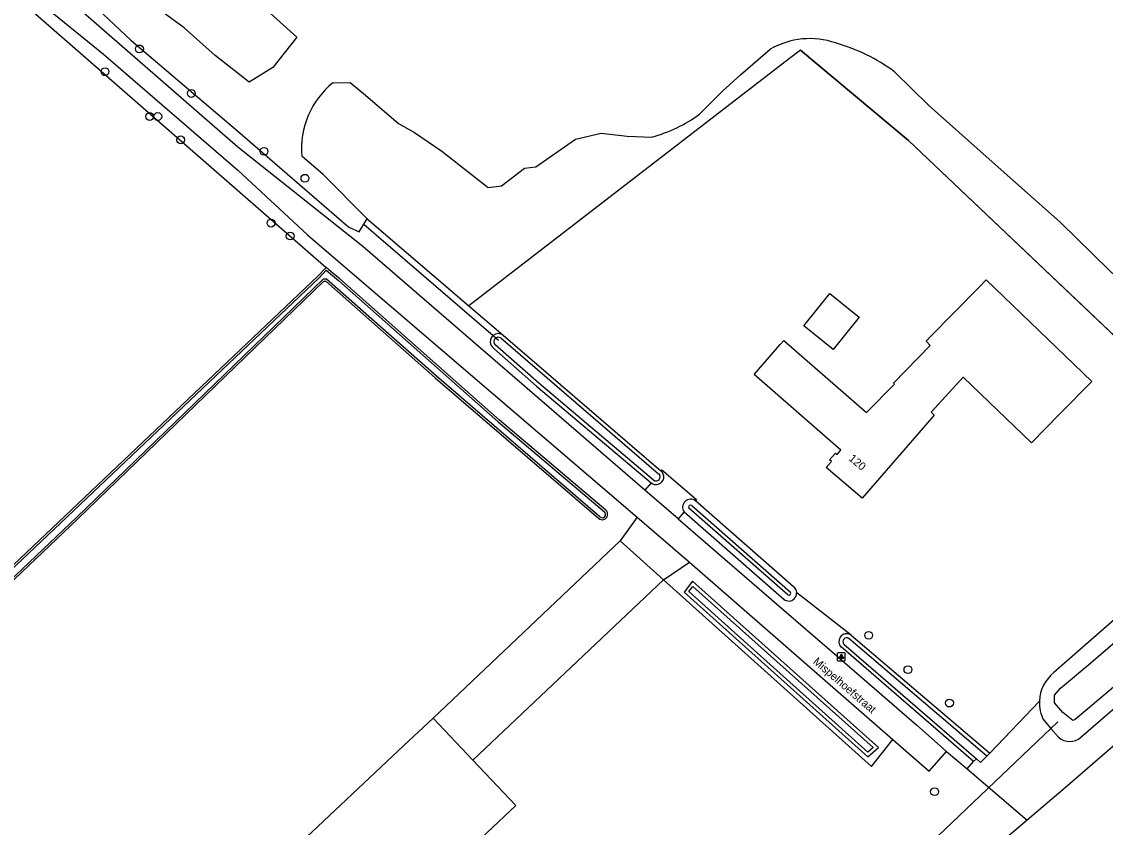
# Model space of a CAD drawing. Extents: x 156141 to 158132, y 385651 to 388399.
# Drawn here: x 156306.4 to 156441.8, y 386926 to 387026.6 of the extents above; entities that cross this region are included whole.
import ezdxf

# ---------------------------------------------------------------- set-up
doc = ezdxf.new("R2010")
doc.units = 0
for name, color, linetype in [('IMGEO_Boom', 7, 'Continuous'), ('IMGEO_Bouwland', 7, 'Continuous'), ('IMGEO_Duiker', 7, 'Continuous'), ('IMGEO_Grasland_overig', 7, 'Continuous'), ('IMGEO_Groenvoorziening', 7, 'Continuous'), ('IMGEO_Hek', 7, 'Continuous'), ('IMGEO_Lichtpunt', 7, 'Continuous'), ('IMGEO_Loofbos', 7, 'Continuous'), ('IMGEO_Openbare_ruimte_label', 7, 'Continuous'), ('IMGEO_Pand', 7, 'Continuous'), ('IMGEO_Pand_nummerreeks', 7, 'Continuous'), ('IMGEO_Rijbaan_lokaal_gesloten', 7, 'Continuous'), ('IMGEO_Rijbaan_lokaal_open', 7, 'Continuous'), ('IMGEO_Waterloop', 7, 'Continuous')]:
    doc.layers.add(name, color=color, linetype=linetype)

msp = doc.modelspace()

# ---------------------------------------------------------------- linework, layer by layer
at = {"layer": 'IMGEO_Boom'}
for centre in [(156321.07, 387023.23), (156316.77, 387020.38), (156327.56, 387017.67), (156322.35, 387014.79), (156323.37, 387014.79), (156326.22, 387011.87), (156336.64, 387010.43), (156341.75, 387007.07), (156337.52, 387001.47), (156339.91, 386999.85), (156412.2, 386949.97), (156417.1, 386945.68), (156422.29, 386941.5), (156420.43, 386930.43)]:
    msp.add_circle(centre, 0.489, dxfattribs=at)
at = {"layer": 'IMGEO_Bouwland'}
msp.add_lwpolyline([(156344.4, 386995.91), (156343.35, 386994.83), (156281.82, 386936.48)], dxfattribs=at)
at = {"layer": 'IMGEO_Duiker'}
for points in [[(156349.11, 387001.34), (156350.37, 387000.26), (156350.67, 387000), (156365.28, 386987.43), (156365.96, 386986.84)], [(156435.82, 386939.14), (156434.97, 386938.33), (156420.01, 386924.09), (156419.48, 386923.58), (156419.31, 386923.42)]]:
    msp.add_lwpolyline(points, dxfattribs=at)
at = {"layer": 'IMGEO_Grasland_overig'}
msp.add_lwpolyline([(156378.33, 387074.77), (156375.51, 387068.46), (156373.64, 387065.87), (156370.86, 387062.54), (156366.76, 387058.35), (156359.37, 387051.93), (156350.06, 387043.62), (156342.31, 387036.13), (156336.83, 387029.97), (156337.42, 387027.7), (156340.73, 387024.68), (156337.73, 387020.91), (156334.8, 387019.08), (156330.54, 387022.39), (156326.68, 387025.86), (156317.41, 387032.66), (156313.26, 387035.6), (156312.12, 387036.71), (156311.78, 387036.97), (156310.61, 387037.62)], dxfattribs=at)
at = {"layer": 'IMGEO_Groenvoorziening'}
for points in [[(156462.35, 386968.93), (156417.18, 387011.8), (156403.67, 387023.07), (156402.29, 387022.03), (156362.24, 386991.12)], [(156391.07, 387015.09), (156393.93, 387017.97), (156396.2, 387019.99), (156399.89, 387023.18)], [(156415.43, 387020.38), (156419.69, 387016.19), (156426.87, 387009.78), (156436.12, 387001.57), (156442.3, 386995.54), (156450.79, 386987.61), (156456.83, 386982.03), (156462.39, 386976.6)], [(156345.25, 387019), (156347.39, 387019.02), (156349.32, 387017.46), (156353.43, 387013.9), (156355.46, 387012.78), (156358.87, 387010.44), (156364.66, 387005.92), (156366.3, 387006.12), (156369.2, 387008.33), (156370.62, 387008.51), (156375.57, 387011.96), (156378.77, 387012.69), (156382.03, 387012.33), (156385.11, 387012.22)], [(156349.52, 387001.99), (156344.01, 387007.56), (156341.37, 387009.85)], [(156438.72, 386937.23), (156508.7, 386997.7), (156512.02, 387000.56), (156517.41, 387005.05)], [(156366.53, 386987.45), (156386.24, 386970.5)], [(156462.35, 386968.93), (156435.35, 386945.31)], [(156402.79, 386956.03), (156390.55, 386966.78)], [(156389.12, 386965.39), (156401.63, 386954.45)], [(156386.56, 386956.89), (156412.53, 386933.57), (156415.22, 386936.95)], [(156390.18, 386956.72), (156389.13, 386955.37), (156412.1, 386934.77), (156413.44, 386935.93), (156390.18, 386956.72)], [(156410, 386949.97), (156403.2, 386955.29)], [(156410, 386949.97), (156427.32, 386935.22)], [(156425.29, 386934.19), (156408.74, 386948.51)], [(156427.32, 386935.22), (156433.53, 386941.74)], [(156434.08, 386939.36), (156434.97, 386938.33), (156435.92, 386937.24)], [(156421.93, 386935.45), (156424.5, 386933.27)], [(156425.65, 386934.53), (156425.29, 386934.19)], [(156427.32, 386935.22), (156426.97, 386934.86)], [(156424.5, 386933.27), (156425.29, 386934.19)], [(156424.5, 386933.27), (156432, 386926.87)]]:
    msp.add_lwpolyline(points, dxfattribs=at)
for centre, radius, start, end in [((156404.83, 387014.65), 9.87, 70.8819, 120.084), ((156401.64, 387001.43), 23.44, 53.956, 74.0956), ((156351.83, 387010.82), 10.5, 128.803, 185.2977), ((156380.06, 387030.3), 18.78, 285.5939, 305.9029), ((156402.22, 386955.23), 0.98, 3.3275, 54.4129), ((156402.22, 386955.23), 0.978, 312.1437, 3.3982), ((156402.22, 386955.23), 0.98, 232.4692, 312.185), ((156409.43, 386949.18), 0.969, 145.9796, 224.163), ((156409.43, 386949.19), 0.97, 54.0458, 146.0795), ((156438.26, 386941.57), 4.74, 127.8487, 177.9478), ((156438.24, 386941.57), 4.72, 177.9117, 207.9934), ((156437.32, 386938.76), 2.07, 227.3885, 312.5298)]:
    msp.add_arc(centre, radius, start, end, dxfattribs=at)
at = {"layer": 'IMGEO_Hek'}
for points in [[(156403.67, 387023.07), (156417.18, 387011.8), (156460.44, 386970.74)], [(156386.56, 386956.89), (156381.14, 386961.75)], [(156412.53, 386933.57), (156386.56, 386956.89)]]:
    msp.add_lwpolyline(points, dxfattribs=at)
at = {"layer": 'IMGEO_Lichtpunt'}
for p, q in [((156408.27, 386947.68), (156408.27, 386946.87)), ((156408.27, 386947.68), (156408.27, 386946.87)), ((156409.18, 386947.77), (156408.37, 386947.77)), ((156409.18, 386947.77), (156408.37, 386947.77)), ((156408.37, 386946.78), (156409.18, 386946.78)), ((156408.37, 386946.78), (156409.18, 386946.78)), ((156409.27, 386946.87), (156409.27, 386947.68)), ((156409.27, 386946.87), (156409.27, 386947.68))]:
    msp.add_line(p, q, dxfattribs=at)
for points in [[(156408.65, 386947.34), (156408.69, 386947.31), (156408.5, 386947.05), (156408.46, 386947.08), (156408.65, 386947.34)], [(156408.75, 386947.29), (156408.8, 386947.29), (156408.8, 386946.97), (156408.75, 386946.97), (156408.75, 386947.29)], [(156408.86, 386947.31), (156408.9, 386947.34), (156409.09, 386947.08), (156409.05, 386947.05), (156408.86, 386947.31)]]:
    msp.add_lwpolyline(points, dxfattribs=at)
msp.add_circle((156408.77, 386947.48), 0.0994, dxfattribs=at)
for centre, start, end in [((156408.37, 386947.68), 90, 180), ((156408.37, 386947.68), 90, 180), ((156408.37, 386946.87), 180, 270), ((156408.37, 386946.87), 180, 270), ((156409.18, 386947.68), 0, 90), ((156409.18, 386947.68), 0, 90), ((156409.18, 386946.87), 270, 0), ((156409.18, 386946.87), 270, 360)]:
    msp.add_arc(centre, 0.0946, start, end, dxfattribs=at)
at = {"layer": 'IMGEO_Loofbos'}
for points in [[(156286.83, 387046.15), (156344.4, 386995.91)], [(156310.61, 387037.62), (156309.01, 387036.09), (156307.99, 387035.11), (156308.09, 387033.85), (156311.34, 387030.92), (156315.9, 387028.17), (156320, 387024.31), (156333.35, 387012.95), (156347.22, 387000.97), (156348.51, 387000.39), (156349.11, 387001.34), (156349.52, 387001.99)], [(156349.52, 387001.99), (156362.24, 386991.12)], [(156379.34, 386965.6), (156366.05, 386976.84), (156346.1, 386994.5), (156345.34, 386995.13), (156344.4, 386995.91)], [(156281.82, 386936.48), (156282.49, 386935.34), (156292.27, 386944.46), (156313.38, 386964.51), (156344.12, 386994.2), (156344.36, 386994.2), (156358.02, 386982.14), (156378.44, 386964.59)], [(156362.24, 386991.12), (156366.53, 386987.45)], [(156366.53, 386987.45), (156366.45, 386987.5)], [(156365.35, 386985.81), (156370.69, 386981.11), (156385, 386969.03)]]:
    msp.add_lwpolyline(points, dxfattribs=at)
for centre, radius, start, end in [((156365.92, 386986.65), 1.01, 129.2923, 235.9482), ((156365.92, 386986.65), 1.01, 57.915, 129.2012), ((156378.9, 386965.08), 0.679, 227.0421, 49.5227)]:
    msp.add_arc(centre, radius, start, end, dxfattribs=at)
at = {"layer": 'IMGEO_Pand'}
for points in [[(156406.89, 386970.95), (156407.53, 386971.68), (156407.3, 386971.88), (156408.05, 386972.73), (156408.24, 386972.56), (156408.71, 386973.09), (156397.87, 386982.54), (156401.15, 386986.31), (156401.58, 386986.8), (156411.93, 386977.79), (156415.43, 386981.35), (156415.29, 386981.49), (156419.9, 386986.18), (156419.36, 386986.71), (156419.88, 386987.26), (156425.92, 386993.39), (156426.89, 386994.37), (156440.08, 386981.69), (156436.06, 386977.59), (156432.55, 386974.03), (156424.01, 386982.24), (156420.01, 386977.85), (156420.39, 386977.48), (156411.4, 386967.11), (156406.89, 386970.95)], [(156407.76, 386985.67), (156404.1, 386988.64), (156407.36, 386992.66), (156411.02, 386989.7), (156407.76, 386985.67)], [(156357.76, 386939.61), (156354.12, 386936.19), (156340.47, 386923.37), (156339.71, 386922.65)], [(156357.76, 386939.61), (156362.75, 386934.36)], [(156339.71, 386922.65), (156350.06, 386911.68), (156353.4, 386914.83), (156364.48, 386925.29), (156368.12, 386928.72), (156362.75, 386934.36)]]:
    msp.add_lwpolyline(points, dxfattribs=at)
at = {"layer": 'IMGEO_Rijbaan_lokaal_gesloten'}
for points in [[(156521.73, 387004.6), (156512.63, 386996.69), (156437.05, 386931.15), (156432, 386926.87)], [(156432, 386926.87), (156378.26, 386881.35)]]:
    msp.add_lwpolyline(points, dxfattribs=at)
at = {"layer": 'IMGEO_Rijbaan_lokaal_open'}
for points in [[(156384.22, 386968.12), (156348.99, 386998.55), (156333.35, 387010.94), (156295.72, 387043.72), (156294.34, 387041.19), (156303.24, 387033.42), (156316.57, 387022.56), (156333.35, 387008.08), (156342.08, 387000), (156346.5, 386996.21), (156383.26, 386964.71)], [(156386.24, 386970.5), (156386.37, 386970.66), (156390.68, 386966.93), (156390.55, 386966.78)], [(156385, 386969.03), (156384.22, 386968.12)], [(156388.39, 386964.53), (156384.22, 386968.12)], [(156383.26, 386964.71), (156381.14, 386961.75), (156357.76, 386939.61)], [(156383.26, 386964.71), (156389.82, 386959.09)], [(156389.12, 386965.39), (156388.39, 386964.53)], [(156388.39, 386964.53), (156401.61, 386953.1), (156407.28, 386948.21), (156418.23, 386938.75), (156421.93, 386935.45)], [(156386.56, 386956.89), (156389.82, 386959.09)], [(156389.82, 386959.09), (156415.22, 386936.95)], [(156362.75, 386934.36), (156386.56, 386956.89)], [(156415.22, 386936.95), (156419.75, 386933.01), (156421.93, 386935.45)]]:
    msp.add_lwpolyline(points, dxfattribs=at)
for centre, radius, start, end in [((156385.63, 386969.76), 0.965, 229.0773, 50.4221), ((156389.95, 386965.97), 1.01, 53.8636, 214.795)]:
    msp.add_arc(centre, radius, start, end, dxfattribs=at)
at = {"layer": 'IMGEO_Waterloop'}
for points in [[(156378.6, 386964.77), (156358.18, 386982.33), (156344.45, 386994.46), (156344.02, 386994.45), (156313.21, 386964.69), (156292.1, 386944.64), (156282.54, 386935.74), (156282.14, 386936.43), (156343.52, 386994.65), (156344.42, 386995.57), (156345.18, 386994.94), (156345.94, 386994.31), (156365.89, 386976.65), (156379.18, 386965.41)], [(156448.61, 386948.39), (156438.01, 386939.43), (156437.7, 386939.32), (156436.45, 386940.34), (156435.4, 386941.54), (156435.43, 386942.47), (156436.15, 386943.38), (156439.94, 386946.51), (156491.96, 386991.42)], [(156385.29, 386969.37), (156370.99, 386981.45), (156365.51, 386986.26)], [(156366.26, 386987.09), (156385.95, 386970.16)], [(156402.1, 386955.04), (156389.71, 386965.87)], [(156390.08, 386966.19), (156402.41, 386955.36)], [(156390.24, 386956.07), (156412.76, 386935.94), (156412.11, 386935.36), (156389.74, 386955.43), (156390.24, 386956.07)], [(156426.97, 386934.86), (156409.7, 386949.58)], [(156409.08, 386948.87), (156425.65, 386934.53)], [(156426.97, 386934.86), (156426.18, 386934.08), (156425.65, 386934.53)]]:
    msp.add_lwpolyline(points, dxfattribs=at)
for centre, radius, start, end in [((156365.92, 386986.65), 0.561, 52.8193, 223.7011), ((156385.62, 386969.77), 0.518, 229.9943, 49.8707), ((156389.95, 386965.97), 0.261, 58.8665, 200.9525), ((156378.89, 386965.09), 0.429, 228.0179, 47.839), ((156402.22, 386955.23), 0.231, 236.2673, 35.8744), ((156409.43, 386949.19), 0.47, 55.9101, 221.9952)]:
    msp.add_arc(centre, radius, start, end, dxfattribs=at)

# ---------------------------------------------------------------- texts
at = {"layer": 'IMGEO_Openbare_ruimte_label'}
msp.add_text('Mispelhoefstraat', height=1, rotation=319.2558, dxfattribs=at).set_placement((156405.16, 386946.54))
at = {"layer": 'IMGEO_Pand_nummerreeks'}
msp.add_text('120', height=1, rotation=319.5664, dxfattribs=at).set_placement((156409.62, 386971.93))

doc.saveas('drawing.dxf')
